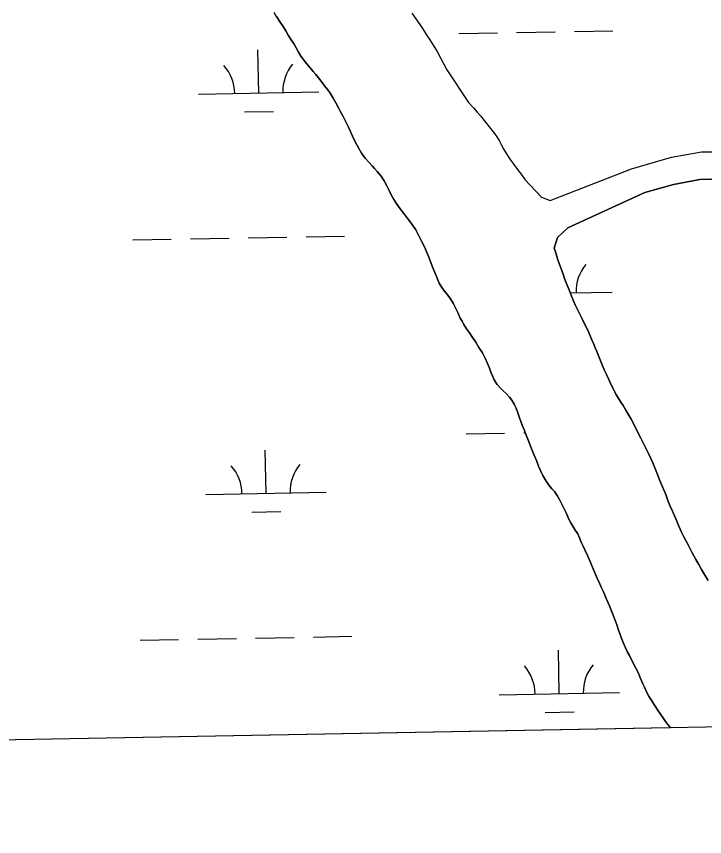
# Model space of a CAD drawing. Extents: x 3925854 to 3964121, y 224593 to 250589.
# Drawn here: x 3934539 to 3935110, y 230028 to 230709 of the extents above; entities that cross this region are included whole.
import ezdxf

# ---------------------------------------------------------------- set-up
doc = ezdxf.new("R2010")
doc.units = 0
for name, color, linetype in [('V-GRID-FRAM', 7, 'Continuous'), ('V-TOPO-SHOR', 7, 'Continuous'), ('V-WETL-SWMP', 7, 'Continuous')]:
    doc.layers.add(name, color=color, linetype=linetype)

msp = doc.modelspace()

# ---------------------------------------------------------------- linework, layer by layer
at = {"layer": 'V-GRID-FRAM'}
msp.add_lwpolyline([(3929791.517, 248207.597), (3961703.892, 248787.859), (3962042.387, 230608.264), (3930114.146, 230027.713), (3929791.517, 248207.597)], dxfattribs=at)
at = {"layer": 'V-TOPO-SHOR'}
for points in [[(3934907.226, 230458.557), (3934905.165, 230463.126), (3934903.435, 230466.604), (3934901.356, 230470.945), (3934899.015, 230474.683), (3934896.762, 230477.724), (3934894.164, 230481.028), (3934891.909, 230483.895), (3934889.744, 230487.545), (3934887.925, 230491.628), (3934885.935, 230496.318), (3934884.376, 230500.316), (3934882.906, 230503.877), (3934881.003, 230509.262), (3934879.791, 230512.477), (3934877.454, 230517.689), (3934875.115, 230522.553), (3934872.604, 230527.331), (3934870.265, 230531.763), (3934867.841, 230535.5), (3934865.674, 230538.542), (3934862.901, 230542.017), (3934860.386, 230545.321), (3934857.179, 230549.406), (3934854.406, 230553.144), (3934852.067, 230557.14), (3934849.814, 230561.049), (3934848.17, 230564.525), (3934846.265, 230568.434), (3934844.1, 230572.604), (3934841.499, 230576.428), (3934838.206, 230580.339), (3934836.039, 230582.774), (3934833.959, 230585.033), (3934831.183, 230588.163), (3934828.322, 230591.552), (3934825.203, 230595.724), (3934822.516, 230600.156), (3934819.919, 230605.022), (3934817.669, 230609.8), (3934815.762, 230614.058), (3934814.292, 230617.271), (3934812.213, 230621.529), (3934809.874, 230626.047), (3934807.537, 230630.565), (3934806.151, 230633.258), (3934803.814, 230637.515), (3934801.733, 230641.423), (3934799.048, 230645.423), (3934797.142, 230648.116), (3934794.455, 230651.591), (3934792.374, 230654.287), (3934789.515, 230658.196), (3934787.26, 230660.979), (3934785.093, 230663.498), (3934782.492, 230666.542), (3934779.596, 230670.052), (3934777.499, 230672.643), (3934774.638, 230676.292), (3934772.908, 230679.508), (3934770.915, 230683.071), (3934769.182, 230686.112), (3934766.755, 230689.848), (3934764.331, 230693.586), (3934762.252, 230697.233), (3934759.997, 230700.711), (3934757.484, 230704.36), (3934754.625, 230709.226), (3934752.721, 230712.528)], [(3934867.005, 230711.977), (3934870.39, 230707.102), (3934873.602, 230702.402), (3934876.379, 230698.31), (3934879.504, 230693.436), (3934881.413, 230690.477), (3934884.71, 230685.342), (3934888.095, 230680.034), (3934890.784, 230674.724), (3934893.473, 230669.677), (3934896.074, 230664.717), (3934914.127, 230637.735), (3934918.123, 230633.381), (3934921.248, 230629.725), (3934923.853, 230626.589), (3934928.107, 230621.367), (3934932.363, 230616.057), (3934935.748, 230611.965), (3934937.659, 230609.179), (3934939.654, 230605.524), (3934941.128, 230602.652), (3934943.471, 230598.56), (3934945.032, 230595.863), (3934947.463, 230592.033), (3934949.197, 230589.508), (3934951.628, 230586.115), (3934955.622, 230580.978), (3934957.793, 230578.019), (3934960.83, 230573.753), (3934974.527, 230559.151), (3934981.861, 230556.13)], [(3934981.861, 230556.13), (3935049.461, 230582.668), (3935082.58, 230592.339), (3935107.563, 230596.666), (3935124.613, 230596.644)], [(3935125.436, 230574.365), (3935106.205, 230573.796), (3935084.394, 230569.661), (3935060.596, 230562.954), (3934996.508, 230533.625), (3934987.841, 230525.639), (3934985.22, 230516.747)], [(3934985.22, 230516.747), (3934986.231, 230513.542), (3934988.05, 230507.885), (3934989.611, 230503.187), (3934990.735, 230500.23), (3934991.689, 230497.273), (3934992.816, 230494.313), (3934994.114, 230490.571), (3934995.935, 230485.873), (3934997.495, 230482.132), (3934999.056, 230478.044), (3935001.051, 230473.344), (3935002.609, 230469.602), (3935003.912, 230466.819), (3935006.079, 230462.293), (3935008.333, 230457.855), (3935010.762, 230453.157), (3935013.277, 230447.934), (3935014.492, 230445.063), (3935016.226, 230441.147), (3935017.873, 230437.405), (3935019.348, 230433.838), (3935020.56, 230430.88), (3935022.815, 230425.312), (3935024.982, 230419.829)], [(3935081.748, 230118.039), (3935080.581, 230119.511), (3935077.722, 230123.422), (3935074.775, 230127.42), (3935071.656, 230132.112), (3935068.448, 230136.892), (3935066.804, 230139.673), (3935064.205, 230143.929), (3935061.864, 230148.101), (3935060.134, 230151.836), (3935058.921, 230154.704), (3935057.016, 230159.133), (3935055.114, 230163.563), (3935052.775, 230168.169), (3935050.35, 230173.033), (3935047.665, 230178.247), (3935046.193, 230181.027), (3935044.462, 230184.676), (3935042.558, 230188.934), (3935040.913, 230193.19), (3935039.615, 230196.491), (3935038.576, 230199.356), (3935037.194, 230203.7), (3935034.857, 230210.389), (3935032.52, 230215.949), (3935031.05, 230219.422), (3935028.367, 230225.417), (3935026.028, 230230.977), (3935024.212, 230235.061), (3935022.825, 230238.188), (3935020.574, 230243.052), (3935018.066, 230248.701), (3935015.643, 230254.867), (3935013.132, 230260.602), (3935010.533, 230265.988), (3935009.149, 230269.027), (3935007.676, 230272.328), (3935006.206, 230275.892), (3935004.907, 230279.191), (3935002.742, 230282.407), (3935000.662, 230285.708), (3934998.929, 230288.489), (3934997.024, 230292.053), (3934995.294, 230296.222), (3934993.735, 230299.61), (3934991.917, 230303.345), (3934989.838, 230307.341), (3934987.585, 230311.253), (3934985.332, 230314.38), (3934983.34, 230316.727), (3934980.999, 230319.508), (3934978.398, 230323.16), (3934975.887, 230327.678), (3934974.5, 230330.545), (3934972.25, 230335.583), (3934970.433, 230340.275), (3934968.617, 230344.705), (3934966.712, 230349.395), (3934965.067, 230353.478), (3934963.943, 230356.432), (3934961.952, 230361.384), (3934960.396, 230365.205), (3934958.577, 230369.549), (3934957.453, 230372.693), (3934956.05, 230376.514), (3934954.944, 230379.73), (3934953.525, 230383.621), (3934951.985, 230387.129), (3934950.078, 230390.467), (3934947.962, 230392.935), (3934945.517, 230395.526), (3934943.09, 230397.787), (3934940.715, 230400.185), (3934937.854, 230403.263), (3934935.271, 230407.122), (3934933.868, 230410.458), (3934932.639, 230413.655), (3934931.343, 230417.077), (3934929.768, 230420.952), (3934927.794, 230425.156), (3934925.594, 230429.57), (3934922.7, 230434.053), (3934919.981, 230438.554), (3934917.363, 230442.394), (3934914.832, 230446.202), (3934912.405, 230449.747), (3934910.24, 230453.101), (3934908.749, 230455.915), (3934907.226, 230458.557)], [(3935024.982, 230419.829), (3935027.062, 230414.957), (3935028.795, 230411.216), (3935030.27, 230407.994), (3935032.612, 230403.21), (3935034.519, 230399.466), (3935036.516, 230395.464), (3935038.337, 230392.331), (3935040.508, 230388.675), (3935042.502, 230385.89), (3935044.671, 230382.06), (3935046.668, 230378.667), (3935049.185, 230374.489), (3935051.874, 230369.268), (3935054.475, 230363.96), (3935057.078, 230358.826), (3935059.333, 230354.3), (3935061.327, 230350.384), (3935063.408, 230345.946), (3935065.491, 230341.856), (3935067.052, 230338.288), (3935069.393, 230332.634), (3935071.559, 230327.325), (3935072.772, 230324.106), (3935075.287, 230318.363), (3935077.8, 230312.01), (3935079.966, 230306.27), (3935081.527, 230302.352), (3935083.436, 230298.09), (3935085.342, 230293.738), (3935087.077, 230289.822), (3935088.724, 230285.735), (3935090.804, 230280.686), (3935092.885, 230276.684), (3935094.448, 230273.725), (3935096.442, 230270.244), (3935098.177, 230266.936), (3935099.652, 230263.979), (3935101.3, 230260.931), (3935102.949, 230257.974), (3935105.292, 230253.796), (3935107.633, 230249.532), (3935109.976, 230245.614), (3935113.013, 230240.48)]]:
    msp.add_lwpolyline(points, dxfattribs=at)
at = {"layer": 'V-WETL-SWMP'}
for p, q in [((3934754.626, 230709.226), (3934757.485, 230704.36)), ((3934867.005, 230711.976), (3934870.39, 230707.102)), ((3934870.39, 230707.102), (3934873.601, 230702.402)), ((3934757.485, 230704.36), (3934759.998, 230700.71)), ((3934759.998, 230700.71), (3934762.251, 230697.234)), ((3934873.601, 230702.402), (3934876.379, 230698.311)), ((3934762.251, 230697.234), (3934764.33, 230693.585)), ((3934764.33, 230693.585), (3934766.756, 230689.848)), ((3934876.379, 230698.311), (3934879.503, 230693.437)), ((3934879.503, 230693.437), (3934881.413, 230690.477)), ((3934905.989, 230694.994), (3934937.984, 230695.576)), ((3934953.981, 230695.867), (3934985.976, 230696.449)), ((3935001.973, 230696.74), (3935033.968, 230697.321)), ((3934766.756, 230689.848), (3934769.182, 230686.112)), ((3934769.182, 230686.112), (3934770.915, 230683.071)), ((3934881.413, 230690.477), (3934884.71, 230685.342)), ((3934884.71, 230685.342), (3934888.095, 230680.033)), ((3934739.797, 230645.535), (3934739.143, 230681.529)), ((3934770.915, 230683.071), (3934772.907, 230679.508)), ((3934772.907, 230679.508), (3934774.639, 230676.293)), ((3934888.095, 230680.033), (3934890.784, 230674.724)), ((3934774.639, 230676.293), (3934777.499, 230672.643)), ((3934777.499, 230672.643), (3934779.597, 230670.053)), ((3934890.784, 230674.724), (3934893.473, 230669.677)), ((3934779.597, 230670.053), (3934782.492, 230666.542)), ((3934782.492, 230666.542), (3934785.093, 230663.499)), ((3934893.473, 230669.677), (3934896.075, 230664.717)), ((3934785.093, 230663.499), (3934787.26, 230660.979)), ((3934787.26, 230660.979), (3934789.514, 230658.197)), ((3934789.514, 230658.197), (3934792.374, 230654.286)), ((3934896.075, 230664.717), (3934914.128, 230637.734)), ((3934792.374, 230654.286), (3934794.454, 230651.592)), ((3934794.454, 230651.592), (3934797.141, 230648.116)), ((3934689.805, 230644.626), (3934789.789, 230646.444)), ((3934797.141, 230648.116), (3934799.048, 230645.422)), ((3934799.048, 230645.422), (3934801.734, 230641.424)), ((3934801.734, 230641.424), (3934803.813, 230637.515)), ((3934914.128, 230637.734), (3934918.123, 230633.38)), ((3934803.813, 230637.515), (3934806.151, 230633.257)), ((3934806.151, 230633.257), (3934807.537, 230630.564)), ((3934918.123, 230633.38), (3934921.249, 230629.724)), ((3934728.08, 230629.888), (3934752.076, 230630.324)), ((3934807.537, 230630.564), (3934809.875, 230626.046)), ((3934809.875, 230626.046), (3934812.213, 230621.528)), ((3934921.249, 230629.724), (3934923.854, 230626.59)), ((3934923.854, 230626.59), (3934928.108, 230621.366)), ((3934812.213, 230621.528), (3934814.291, 230617.271)), ((3934814.291, 230617.271), (3934815.763, 230614.057)), ((3934928.108, 230621.366), (3934932.362, 230616.056)), ((3934815.763, 230614.057), (3934817.668, 230609.8)), ((3934932.362, 230616.056), (3934935.749, 230611.964)), ((3934935.749, 230611.964), (3934937.658, 230609.179)), ((3934817.668, 230609.8), (3934819.919, 230605.022)), ((3934819.919, 230605.022), (3934822.517, 230600.156)), ((3934937.658, 230609.179), (3934939.653, 230605.523)), ((3934939.653, 230605.523), (3934941.128, 230602.652)), ((3934822.517, 230600.156), (3934825.203, 230595.725)), ((3934941.128, 230602.652), (3934943.471, 230598.561)), ((3934943.471, 230598.561), (3934945.032, 230595.863)), ((3934825.203, 230595.725), (3934828.323, 230591.553)), ((3934828.323, 230591.553), (3934831.184, 230588.163)), ((3934945.032, 230595.863), (3934947.462, 230592.034)), ((3934947.462, 230592.034), (3934949.198, 230589.509)), ((3935049.461, 230582.667), (3935082.58, 230592.338)), ((3935082.58, 230592.338), (3935107.564, 230596.666)), ((3935107.564, 230596.666), (3935124.613, 230596.643)), ((3934831.184, 230588.163), (3934833.958, 230585.034)), ((3934833.958, 230585.034), (3934836.039, 230582.774)), ((3934949.198, 230589.509), (3934951.629, 230586.115)), ((3934951.629, 230586.115), (3934955.622, 230580.979)), ((3934836.039, 230582.774), (3934838.206, 230580.34)), ((3934838.206, 230580.34), (3934841.5, 230576.428)), ((3934841.5, 230576.428), (3934844.1, 230572.605)), ((3934955.622, 230580.979), (3934957.793, 230578.019)), ((3934957.793, 230578.019), (3934960.831, 230573.754)), ((3934981.861, 230556.13), (3935049.461, 230582.667)), ((3934844.1, 230572.605), (3934846.265, 230568.434)), ((3934960.831, 230573.754), (3934974.527, 230559.151)), ((3935060.597, 230562.953), (3935084.394, 230569.662)), ((3935084.394, 230569.662), (3935106.206, 230573.796)), ((3935106.206, 230573.796), (3935125.436, 230574.365)), ((3934846.265, 230568.434), (3934848.17, 230564.525)), ((3934848.17, 230564.525), (3934849.815, 230561.05)), ((3934996.509, 230533.625), (3935060.597, 230562.953)), ((3934849.815, 230561.05), (3934852.067, 230557.14)), ((3934852.067, 230557.14), (3934854.406, 230553.143)), ((3934974.527, 230559.151), (3934981.861, 230556.13)), ((3934854.406, 230553.143), (3934857.179, 230549.406)), ((3934857.179, 230549.406), (3934860.386, 230545.321)), ((3934860.386, 230545.321), (3934862.9, 230542.018)), ((3934862.9, 230542.018), (3934865.674, 230538.542)), ((3934865.674, 230538.542), (3934867.84, 230535.5)), ((3934867.84, 230535.5), (3934870.266, 230531.763)), ((3934870.266, 230531.763), (3934872.605, 230527.332)), ((3934987.842, 230525.639), (3934996.509, 230533.625)), ((3934635.154, 230523.541), (3934667.148, 230524.123)), ((3934683.146, 230524.414), (3934715.14, 230524.996)), ((3934731.138, 230525.286), (3934763.132, 230525.868)), ((3934779.13, 230526.159), (3934811.125, 230526.741)), ((3934872.605, 230527.332), (3934875.116, 230522.554)), ((3934875.116, 230522.554), (3934877.454, 230517.689)), ((3934985.22, 230516.746), (3934987.842, 230525.639)), ((3934877.454, 230517.689), (3934879.791, 230512.476)), ((3934986.232, 230513.541), (3934985.22, 230516.746)), ((3934879.791, 230512.476), (3934881.003, 230509.262)), ((3934881.003, 230509.262), (3934882.906, 230503.877)), ((3934988.051, 230507.886), (3934986.232, 230513.541)), ((3934882.906, 230503.877), (3934884.377, 230500.315)), ((3934989.61, 230503.188), (3934988.051, 230507.886)), ((3934990.736, 230500.23), (3934989.61, 230503.188)), ((3934884.377, 230500.315), (3934885.935, 230496.319)), ((3934885.935, 230496.319), (3934887.925, 230491.628)), ((3934991.689, 230497.272), (3934990.736, 230500.23)), ((3934992.816, 230494.313), (3934991.689, 230497.272)), ((3934887.925, 230491.628), (3934889.743, 230487.545)), ((3934994.115, 230490.572), (3934992.816, 230494.313)), ((3934995.935, 230485.874), (3934994.115, 230490.572)), ((3934889.743, 230487.545), (3934891.909, 230483.896)), ((3934891.909, 230483.896), (3934894.163, 230481.027)), ((3934894.163, 230481.027), (3934896.763, 230477.725)), ((3934997.496, 230482.132), (3934995.935, 230485.874)), ((3934999.056, 230478.043), (3934997.496, 230482.132)), ((3934896.763, 230477.725), (3934899.016, 230474.683)), ((3934899.016, 230474.683), (3934901.356, 230470.946)), ((3934998.539, 230479.398), (3935033.326, 230480.031)), ((3935001.05, 230473.344), (3934999.056, 230478.043)), ((3934901.356, 230470.946), (3934903.434, 230466.603)), ((3935002.61, 230469.603), (3935001.05, 230473.344)), ((3935003.911, 230466.818), (3935002.61, 230469.603)), ((3934903.434, 230466.603), (3934905.165, 230463.127)), ((3934905.165, 230463.127), (3934907.226, 230458.558)), ((3935006.079, 230462.293), (3935003.911, 230466.818)), ((3935008.334, 230457.855), (3935006.079, 230462.293)), ((3934907.226, 230458.558), (3934908.75, 230455.916)), ((3934908.75, 230455.916), (3934910.24, 230453.101)), ((3935010.763, 230453.156), (3935008.334, 230457.855)), ((3934910.24, 230453.101), (3934912.406, 230449.747)), ((3934912.406, 230449.747), (3934914.833, 230446.202)), ((3935013.278, 230447.934), (3935010.763, 230453.156)), ((3935014.492, 230445.063), (3935013.278, 230447.934)), ((3934914.833, 230446.202), (3934917.363, 230442.395)), ((3934917.363, 230442.395), (3934919.98, 230438.554)), ((3935016.226, 230441.147), (3935014.492, 230445.063)), ((3935017.873, 230437.406), (3935016.226, 230441.147)), ((3934919.98, 230438.554), (3934922.7, 230434.053)), ((3934922.7, 230434.053), (3934925.594, 230429.569)), ((3935019.347, 230433.838), (3935017.873, 230437.406)), ((3935020.561, 230430.88), (3935019.347, 230433.838)), ((3934925.594, 230429.569), (3934927.794, 230425.156)), ((3935022.814, 230425.311), (3935020.561, 230430.88)), ((3934927.794, 230425.156), (3934929.768, 230420.951)), ((3934929.768, 230420.951), (3934931.343, 230417.077)), ((3935024.981, 230419.83), (3935022.814, 230425.311)), ((3935027.062, 230414.957), (3935024.981, 230419.83)), ((3934931.343, 230417.077), (3934932.64, 230413.654)), ((3934932.64, 230413.654), (3934933.869, 230410.457)), ((3935028.796, 230411.215), (3935027.062, 230414.957)), ((3934933.869, 230410.457), (3934935.271, 230407.122)), ((3934935.271, 230407.122), (3934937.853, 230403.263)), ((3935030.27, 230407.995), (3935028.796, 230411.215)), ((3935032.612, 230403.209), (3935030.27, 230407.995)), ((3934937.853, 230403.263), (3934940.715, 230400.186)), ((3934940.715, 230400.186), (3934943.09, 230397.787)), ((3935034.52, 230399.467), (3935032.612, 230403.209)), ((3935036.515, 230395.464), (3935034.52, 230399.467)), ((3934943.09, 230397.787), (3934945.518, 230395.526)), ((3934945.518, 230395.526), (3934947.963, 230392.935)), ((3934947.963, 230392.935), (3934950.079, 230390.467)), ((3935038.337, 230392.331), (3935036.515, 230395.464)), ((3935040.507, 230388.676), (3935038.337, 230392.331)), ((3934950.079, 230390.467), (3934951.984, 230387.13)), ((3934951.984, 230387.13), (3934953.525, 230383.621)), ((3935042.503, 230385.89), (3935040.507, 230388.676)), ((3935044.672, 230382.061), (3935042.503, 230385.89)), ((3934953.525, 230383.621), (3934954.944, 230379.729)), ((3934954.944, 230379.729), (3934956.051, 230376.515)), ((3935046.668, 230378.667), (3935044.672, 230382.061)), ((3935049.184, 230374.489), (3935046.668, 230378.667)), ((3934956.051, 230376.515), (3934957.452, 230372.693)), ((3934957.452, 230372.693), (3934958.577, 230369.549)), ((3935051.873, 230369.268), (3935049.184, 230374.489)), ((3934958.577, 230369.549), (3934960.395, 230365.205)), ((3934960.395, 230365.205), (3934961.952, 230361.383)), ((3935054.475, 230363.96), (3935051.873, 230369.268)), ((3934912.037, 230362.374), (3934944.032, 230362.956)), ((3934960.029, 230363.247), (3934961.184, 230363.268)), ((3934961.952, 230361.383), (3934963.943, 230356.431)), ((3935057.078, 230358.825), (3935054.475, 230363.96)), ((3935059.333, 230354.3), (3935057.078, 230358.825)), ((3934963.943, 230356.431), (3934965.068, 230353.478)), ((3934965.068, 230353.478), (3934966.712, 230349.395)), ((3935061.328, 230350.384), (3935059.333, 230354.3)), ((3934745.845, 230312.915), (3934745.191, 230348.909)), ((3934966.712, 230349.395), (3934968.616, 230344.704)), ((3934968.616, 230344.704), (3934970.433, 230340.274)), ((3935063.409, 230345.946), (3935061.328, 230350.384)), ((3935065.491, 230341.856), (3935063.409, 230345.946)), ((3934970.433, 230340.274), (3934972.25, 230335.583)), ((3935067.051, 230338.289), (3935065.491, 230341.856)), ((3935069.392, 230332.633), (3935067.051, 230338.289)), ((3934972.25, 230335.583), (3934974.501, 230330.544)), ((3935071.559, 230327.325), (3935069.392, 230332.633)), ((3934974.501, 230330.544), (3934975.886, 230327.677)), ((3934975.886, 230327.677), (3934978.398, 230323.159)), ((3935072.772, 230324.106), (3935071.559, 230327.325)), ((3934978.398, 230323.159), (3934980.998, 230319.509)), ((3934980.998, 230319.509), (3934983.339, 230316.728)), ((3935075.287, 230318.363), (3935072.772, 230324.106)), ((3935077.8, 230312.011), (3935075.287, 230318.363)), ((3934695.853, 230312.006), (3934795.837, 230313.824)), ((3934983.339, 230316.728), (3934985.333, 230314.381)), ((3934985.333, 230314.381), (3934987.586, 230311.252)), ((3934987.586, 230311.252), (3934989.838, 230307.342)), ((3935079.967, 230306.269), (3935077.8, 230312.011)), ((3934989.838, 230307.342), (3934991.917, 230303.346)), ((3935081.527, 230302.353), (3935079.967, 230306.269)), ((3934734.128, 230297.268), (3934758.124, 230297.704)), ((3934991.917, 230303.346), (3934993.735, 230299.61)), ((3934993.735, 230299.61), (3934995.293, 230296.222)), ((3935083.435, 230298.09), (3935081.527, 230302.353)), ((3935085.342, 230293.739), (3935083.435, 230298.09)), ((3934995.293, 230296.222), (3934997.024, 230292.052)), ((3934997.024, 230292.052), (3934998.93, 230288.49)), ((3935087.076, 230289.823), (3935085.342, 230293.739)), ((3934998.93, 230288.49), (3935000.662, 230285.709)), ((3935000.662, 230285.709), (3935002.742, 230282.407)), ((3935088.723, 230285.734), (3935087.076, 230289.823)), ((3935090.804, 230280.687), (3935088.723, 230285.734)), ((3935002.742, 230282.407), (3935004.908, 230279.192)), ((3935004.908, 230279.192), (3935006.206, 230275.891)), ((3935092.885, 230276.684), (3935090.804, 230280.687)), ((3935094.447, 230273.725), (3935092.885, 230276.684)), ((3935006.206, 230275.891), (3935007.677, 230272.329)), ((3935007.677, 230272.329), (3935009.149, 230269.028)), ((3935096.442, 230270.244), (3935094.447, 230273.725)), ((3935098.177, 230266.937), (3935096.442, 230270.244)), ((3935009.149, 230269.028), (3935010.534, 230265.987)), ((3935010.534, 230265.987), (3935013.132, 230260.601)), ((3935099.652, 230263.978), (3935098.177, 230266.937)), ((3935101.3, 230260.932), (3935099.652, 230263.978)), ((3935013.132, 230260.601), (3935015.642, 230254.867)), ((3935102.949, 230257.974), (3935101.3, 230260.932)), ((3935105.291, 230253.796), (3935102.949, 230257.974)), ((3935015.642, 230254.867), (3935018.065, 230248.7)), ((3935107.633, 230249.532), (3935105.291, 230253.796)), ((3935109.976, 230245.615), (3935107.633, 230249.532)), ((3935018.065, 230248.7), (3935020.575, 230243.053)), ((3935020.575, 230243.053), (3935022.826, 230238.188)), ((3935113.013, 230240.48), (3935109.976, 230245.615)), ((3935022.826, 230238.188), (3935024.211, 230235.06)), ((3935024.211, 230235.06), (3935026.029, 230230.977)), ((3935026.029, 230230.977), (3935028.366, 230225.417)), ((3935028.366, 230225.417), (3935031.05, 230219.423)), ((3935031.05, 230219.423), (3935032.521, 230215.948)), ((3935032.521, 230215.948), (3935034.858, 230210.389)), ((3935034.858, 230210.389), (3935037.194, 230203.7)), ((3935037.194, 230203.7), (3935038.577, 230199.357)), ((3935038.577, 230199.357), (3935039.615, 230196.491)), ((3935039.615, 230196.491), (3935040.913, 230193.19)), ((3934641.202, 230190.921), (3934673.196, 230191.503)), ((3934689.194, 230191.794), (3934721.188, 230192.376)), ((3934737.186, 230192.666), (3934769.181, 230193.248)), ((3934785.178, 230193.539), (3934817.173, 230194.121)), ((3935040.913, 230193.19), (3935042.557, 230188.933)), ((3935042.557, 230188.933), (3935044.462, 230184.676)), ((3934989.383, 230146.502), (3934988.728, 230182.496)), ((3935044.462, 230184.676), (3935046.193, 230181.027)), ((3935046.193, 230181.027), (3935047.666, 230178.247)), ((3935047.666, 230178.247), (3935050.35, 230173.034)), ((3935050.35, 230173.034), (3935052.775, 230168.169)), ((3935052.775, 230168.169), (3935055.113, 230163.564)), ((3935055.113, 230163.564), (3935057.017, 230159.134)), ((3935057.017, 230159.134), (3935058.922, 230154.703)), ((3935058.922, 230154.703), (3935060.133, 230151.837)), ((3934939.391, 230145.593), (3935039.374, 230147.411)), ((3935060.133, 230151.837), (3935061.865, 230148.101)), ((3935061.865, 230148.101), (3935064.204, 230143.93)), ((3935064.204, 230143.93), (3935066.803, 230139.673)), ((3935066.803, 230139.673), (3935068.449, 230136.892)), ((3935068.449, 230136.892), (3935071.655, 230132.113)), ((3934977.665, 230130.855), (3935001.661, 230131.291)), ((3935071.655, 230132.113), (3935074.774, 230127.42)), ((3935074.774, 230127.42), (3935077.721, 230123.422)), ((3935077.721, 230123.422), (3935080.581, 230119.511)), ((3935081.748, 230118.039), (3933541.061, 230090.025)), ((3935080.581, 230119.511), (3935081.748, 230118.039))]:
    msp.add_line(p, q, dxfattribs=at)
for centre, start, end in [((3934684.555, 230645.005), 0.269879, 41.813537), ((3934795.022, 230647.014), 140.269876, 181.813534), ((3935038.56, 230480.601), 140.269876, 181.813534), ((3934690.603, 230312.385), 0.269879, 41.813537), ((3934801.07, 230314.394), 140.269876, 181.813534), ((3934934.14, 230145.972), 0.269879, 41.813537), ((3935044.608, 230147.981), 140.269876, 181.813534)]:
    msp.add_arc(centre, 35.246, start, end, dxfattribs=at)

doc.saveas('drawing.dxf')
